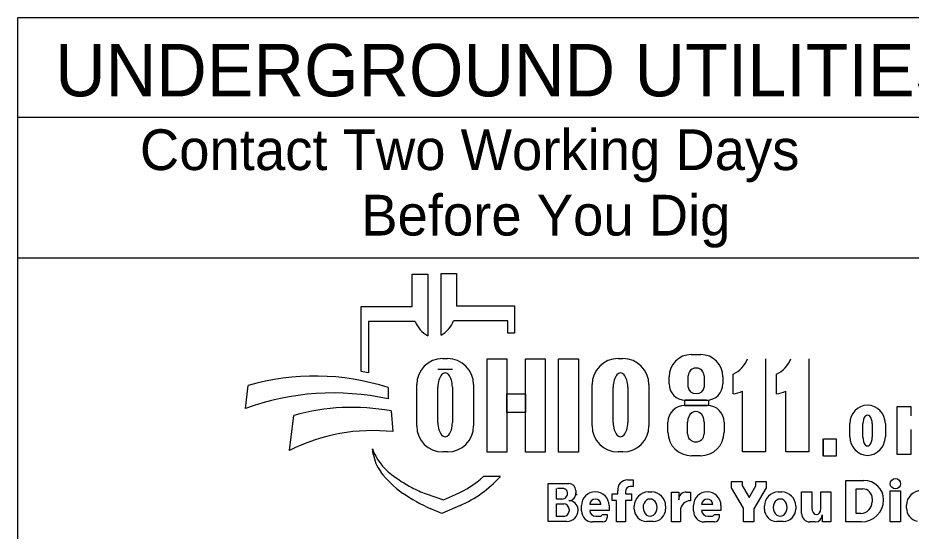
# Model space of a CAD drawing. Extents: x 0 to 39.3, y -3.9 to 22.
# Drawn here: x 3.271 to 6.342, y 1.353 to 3.117 of the extents above; entities that cross this region are included whole.
import ezdxf

# ---------------------------------------------------------------- set-up
doc = ezdxf.new("R2010")
doc.units = 0
doc.layers.add('SH_Data', color=7, linetype='Continuous')
doc.layers.add('SH_Text', color=7, linetype='Continuous')

msp = doc.modelspace()

# ---------------------------------------------------------------- linework, layer by layer
at = {"layer": 'SH_Data'}
for p, q in [((3.2706, 0.7793), (3.2706, 3.1168)), ((7.5206, 3.1168), (3.2706, 3.1168)), ((3.2706, 2.7753), (7.5206, 2.7753)), ((3.2706, 2.2919), (7.5206, 2.2919))]:
    msp.add_line(p, q, dxfattribs=at)
at = {"layer": 'SH_Text'}
for p, q in [((4.6267, 2.1248), (4.6267, 2.2363)), ((4.6267, 2.2363), (4.6803, 2.2363)), ((4.6803, 2.2363), (4.6803, 2.0243)), ((4.726, 2.0266), (4.726, 2.2387)), ((4.726, 2.2387), (4.7796, 2.2387)), ((4.7796, 2.2387), (4.7796, 2.1272)), ((4.4507, 1.901), (4.4507, 2.1248)), ((4.4507, 2.1248), (4.6267, 2.1248)), ((4.7796, 2.1272), (4.9789, 2.1272)), ((4.9789, 2.1272), (4.9789, 2.0333)), ((4.476, 2.0734), (4.476, 1.8965)), ((4.6371, 2.0734), (4.476, 2.0734)), ((4.9556, 2.0757), (4.7692, 2.0757)), ((4.9556, 2.0333), (4.9556, 2.0757)), ((4.9789, 2.0333), (4.9556, 2.0333)), ((4.7317, 1.9457), (4.7482, 1.9457)), ((5.3347, 1.9457), (5.3512, 1.9457)), ((5.5862, 1.9597), (5.619, 1.9597)), ((5.8418, 1.9452), (5.8418, 1.6252)), ((5.9906, 1.9452), (5.9906, 1.6252)), ((4.7649, 1.9086), (4.7151, 1.9086)), ((5.5099, 1.859), (5.5099, 1.8833)), ((5.5761, 1.8477), (5.5761, 1.887)), ((5.6302, 1.887), (5.6302, 1.8477)), ((5.6953, 1.8833), (5.6953, 1.859)), ((5.7302, 1.8245), (5.7302, 1.8927)), ((5.879, 1.8245), (5.879, 1.8927)), ((4.0534, 1.7746), (4.0627, 1.8528)), ((4.544, 1.8463), (4.544, 1.8075)), ((4.6422, 1.7142), (4.6422, 1.8562)), ((4.7151, 1.7256), (4.7151, 1.8479)), ((4.7649, 1.8479), (4.7649, 1.7256)), ((4.8377, 1.8562), (4.8377, 1.7142)), ((5.2452, 1.7142), (5.2452, 1.8562)), ((5.3181, 1.7256), (5.3181, 1.8479)), ((5.3679, 1.8479), (5.3679, 1.7256)), ((5.4407, 1.8562), (5.4407, 1.7142)), ((5.7625, 1.6252), (5.7625, 1.8339)), ((5.9114, 1.6252), (5.9114, 1.8339)), ((5.5641, 1.7847), (5.6414, 1.7847)), ((5.6393, 1.803), (5.5659, 1.803)), ((4.554, 1.7657), (4.5602, 1.6947)), ((6.3425, 1.7801), (6.2936, 1.7801)), ((6.2936, 1.7801), (6.2936, 1.6171)), ((6.3425, 1.7486), (6.3425, 1.7801)), ((4.2052, 1.6301), (4.2199, 1.7503)), ((5.5062, 1.6928), (5.5062, 1.7269)), ((5.5737, 1.6869), (5.5737, 1.7278)), ((5.6306, 1.7278), (5.6306, 1.6869)), ((5.6993, 1.7269), (5.6993, 1.6928)), ((6.1316, 1.677), (6.1316, 1.7223)), ((6.1766, 1.6762), (6.1766, 1.7223)), ((6.2088, 1.7223), (6.2088, 1.6762)), ((6.2538, 1.7223), (6.2538, 1.677)), ((6.3425, 1.6171), (6.3425, 1.7024)), ((6.0387, 1.6702), (6.0387, 1.6102)), ((4.4929, 1.6172), (4.4898, 1.6351)), ((4.7482, 1.6247), (4.7317, 1.6247)), ((5.3512, 1.6247), (5.3347, 1.6247)), ((5.6184, 1.6119), (5.5872, 1.6119)), ((5.8418, 1.6252), (5.7625, 1.6252)), ((5.9906, 1.6252), (5.9114, 1.6252)), ((6.2936, 1.6171), (6.3425, 1.6171)), ((4.8732, 1.5413), (4.9306, 1.5413)), ((5.0945, 1.3856), (5.0945, 1.5163)), ((5.0945, 1.5163), (5.1656, 1.5163)), ((5.367, 1.5291), (5.3865, 1.5291)), ((5.3865, 1.5056), (5.3764, 1.5056)), ((5.3865, 1.5291), (5.3865, 1.5061)), ((5.725, 1.5235), (5.7609, 1.5235)), ((5.725, 1.502), (5.725, 1.5235)), ((5.7609, 1.5235), (5.7609, 1.5099)), ((5.7609, 1.5099), (5.785, 1.4685)), ((5.785, 1.4685), (5.8082, 1.5084)), ((5.8082, 1.5084), (5.8082, 1.5235)), ((5.8082, 1.5235), (5.844, 1.5235)), ((5.844, 1.5235), (5.844, 1.502)), ((6.1175, 1.5271), (6.1798, 1.5271)), ((6.1175, 1.3844), (6.1175, 1.5271)), ((4.6747, 1.481), (4.7342, 1.4605)), ((4.7342, 1.4605), (4.7752, 1.4783)), ((5.1224, 1.4628), (5.1224, 1.4998)), ((5.1476, 1.4998), (5.1264, 1.4998)), ((5.1894, 1.4926), (5.1894, 1.4847)), ((5.3144, 1.4577), (5.3144, 1.4807)), ((5.3144, 1.4807), (5.3338, 1.4807)), ((5.3338, 1.4807), (5.3338, 1.4912)), ((5.3599, 1.4892), (5.3599, 1.4807)), ((5.3599, 1.4807), (5.3814, 1.4807)), ((5.3814, 1.4807), (5.3814, 1.4577)), ((5.4383, 1.4873), (5.4504, 1.4873)), ((5.5185, 1.3844), (5.5185, 1.4871)), ((5.5185, 1.4871), (5.5431, 1.4871)), ((5.5431, 1.4871), (5.5431, 1.4602)), ((5.5703, 1.4871), (5.5842, 1.4871)), ((5.5842, 1.4871), (5.5842, 1.4574)), ((5.7663, 1.4311), (5.725, 1.502)), ((5.844, 1.502), (5.8019, 1.4297)), ((5.8857, 1.4873), (5.8978, 1.4873)), ((5.9658, 1.4873), (6.0006, 1.4873)), ((5.9658, 1.4128), (5.9658, 1.4873)), ((6.0006, 1.4873), (6.0006, 1.432)), ((6.032, 1.4303), (6.032, 1.4873)), ((6.032, 1.4873), (6.0667, 1.4873)), ((6.0667, 1.4873), (6.0667, 1.3844)), ((6.1535, 1.4138), (6.1535, 1.4978)), ((6.1535, 1.4978), (6.1759, 1.4978)), ((6.2701, 1.4915), (6.3057, 1.4915)), ((6.2701, 1.3844), (6.2701, 1.4915)), ((6.3057, 1.4915), (6.3057, 1.3844)), ((5.1418, 1.4628), (5.1224, 1.4628)), ((5.1224, 1.4034), (5.1224, 1.4463)), ((5.1224, 1.4463), (5.148, 1.4463)), ((5.2756, 1.4448), (5.2371, 1.4448)), ((5.3294, 1.4577), (5.3144, 1.4577)), ((5.3294, 1.3844), (5.3294, 1.4577)), ((5.3814, 1.4577), (5.3599, 1.4577)), ((5.3599, 1.4577), (5.3599, 1.3844)), ((5.6605, 1.4448), (5.622, 1.4448)), ((6.2086, 1.4652), (6.2086, 1.4533)), ((4.7281, 1.4135), (4.6908, 1.4299)), ((4.7914, 1.4409), (4.7281, 1.4135)), ((5.1661, 1.4282), (5.1661, 1.4218)), ((5.1974, 1.4253), (5.1974, 1.4249)), ((5.209, 1.4224), (5.209, 1.4408)), ((5.3035, 1.4231), (5.2371, 1.4231)), ((5.3035, 1.4408), (5.3035, 1.4231)), ((5.3904, 1.4287), (5.3904, 1.4395)), ((5.4982, 1.4395), (5.4982, 1.4287)), ((5.549, 1.4225), (5.549, 1.3844)), ((5.5939, 1.4224), (5.5939, 1.4408)), ((5.6884, 1.4231), (5.622, 1.4231)), ((5.6884, 1.4408), (5.6884, 1.4231)), ((5.7663, 1.3844), (5.7663, 1.4311)), ((5.8019, 1.4297), (5.8019, 1.3844)), ((5.8379, 1.4287), (5.8379, 1.4395)), ((5.9456, 1.4395), (5.9456, 1.4287)), ((6.1691, 1.4138), (6.1535, 1.4138)), ((6.3266, 1.4318), (6.3266, 1.4419)), ((5.1581, 1.3856), (5.0945, 1.3856)), ((5.1477, 1.4034), (5.1224, 1.4034)), ((5.2824, 1.3844), (5.247, 1.3844)), ((5.258, 1.4039), (5.2722, 1.4039)), ((5.2807, 1.4094), (5.2976, 1.4094)), ((5.2976, 1.4094), (5.2976, 1.3996)), ((5.3599, 1.3844), (5.3294, 1.3844)), ((5.4554, 1.3859), (5.4332, 1.3859)), ((5.549, 1.3844), (5.5185, 1.3844)), ((5.6673, 1.3844), (5.6319, 1.3844)), ((5.643, 1.4039), (5.6571, 1.4039)), ((5.6656, 1.4094), (5.6825, 1.4094)), ((5.6825, 1.4094), (5.6825, 1.3996)), ((5.8019, 1.3844), (5.7663, 1.3844)), ((5.9028, 1.3859), (5.8806, 1.3859)), ((6.013, 1.3844), (5.9942, 1.3844)), ((6.0371, 1.3844), (6.0371, 1.4084)), ((6.0667, 1.3844), (6.0371, 1.3844)), ((6.1711, 1.3844), (6.1175, 1.3844)), ((6.3057, 1.3844), (6.2701, 1.3844))]:
    msp.add_line(p, q, dxfattribs=at)
for points in [[(4.8841, 1.9446), (4.9521, 1.9446), (4.9521, 1.6246), (4.8841, 1.6246)], [(5.0162, 1.9446), (5.0842, 1.9446), (5.0842, 1.6246), (5.0162, 1.6246)], [(5.1296, 1.9446), (5.1983, 1.9446), (5.1983, 1.6246), (5.1296, 1.6246)], [(4.9521, 1.8247), (5.0162, 1.8247), (5.0162, 1.7607), (4.9521, 1.7607)], [(5.5638, 1.8031), (5.6455, 1.8031), (5.6455, 1.7846), (5.5638, 1.7846)], [(6.0411, 1.6702), (6.0852, 1.6702), (6.0852, 1.6102), (6.0411, 1.6102)]]:
    msp.add_lwpolyline(points, close=True, dxfattribs=at)
msp.add_circle((6.2883, 1.5158), 0.0177, dxfattribs=at)
for centre, radius, start, end in [((4.7284, 2.1102), 0.0985, 201.9296, 240.7469), ((4.6779, 2.1125), 0.0985, 299.2531, 338.0704), ((4.7317, 1.8562), 0.0895, 90, 180), ((4.7482, 1.8562), 0.0895, 0, 90), ((5.3347, 1.8562), 0.0895, 90, 180), ((5.3512, 1.8562), 0.0895, 0, 90), ((5.5862, 1.8833), 0.0763, 90, 180), ((5.619, 1.8833), 0.0763, 0, 90), ((5.6962, 1.9744), 0.0885, 292.5572, 340.7355), ((5.8451, 1.9744), 0.0885, 292.5572, 340.7355), ((4.2928, 1.0667), 0.8191, 72.1402, 106.3144), ((4.3226, 1.092), 0.8191, 79.2074, 81.0007), ((5.5659, 1.859), 0.056, 180, 270), ((5.6393, 1.859), 0.056, 270, 0), ((4.3559, 0.9356), 0.8919, 77.8238, 109.8274), ((5.7222, 1.9126), 0.0885, 275.1733, 297.0931), ((5.8711, 1.9126), 0.0885, 275.1733, 297.0931), ((5.5641, 1.7269), 0.0579, 90, 180), ((5.6414, 1.7269), 0.0579, 0, 90), ((6.1956, 1.7223), 0.064, 92.5886, 180), ((6.1898, 1.7223), 0.064, 0, 87.4114), ((4.4198, 1.0459), 0.7322, 79.44, 105.8467), ((4.4918, 1.0627), 0.6357, 83.8248, 116.8021), ((4.7317, 1.7142), 0.0895, 180, 270), ((4.7482, 1.7142), 0.0895, 270, 0), ((5.3347, 1.7142), 0.0895, 180, 270), ((5.3512, 1.7142), 0.0895, 270, 0), ((5.5872, 1.6928), 0.081, 180, 270), ((5.6184, 1.6928), 0.081, 270, 0), ((6.1956, 1.677), 0.064, 180, 267.4114), ((6.1898, 1.677), 0.064, 272.5886, 0), ((4.6772, 1.7072), 0.2008, 201.0457, 232.5314), ((4.6342, 1.6413), 0.1433, 189.6817, 216.0884), ((4.7678, 1.7388), 0.3088, 216.0884, 235.7167), ((4.8697, 1.9585), 0.5173, 232.5314, 241.794), ((4.6318, 1.8088), 0.3602, 293.4582, 312.0712), ((4.6318, 1.8088), 0.401, 293.4582, 317.8286), ((5.1656, 1.4926), 0.0238, 0, 90), ((5.367, 1.4956), 0.0335, 90, 187.5187), ((5.3764, 1.4892), 0.0165, 90, 180), ((6.1798, 1.4589), 0.0682, 0.9944, 90), ((4.9344, 1.983), 0.6044, 235.7167, 246.2325), ((4.7846, 1.7996), 0.3371, 241.794, 250.9821), ((5.1418, 1.4816), 0.0187, 270, 2.0582), ((5.1437, 1.4829), 0.0169, 357.8325, 90), ((5.1652, 1.4818), 0.0243, 270, 6.6529), ((5.1758, 1.4804), 0.0175, 347.4023, 0), ((5.2563, 1.4408), 0.0473, 0, 180), ((5.4383, 1.4395), 0.0478, 90, 180), ((5.4504, 1.4395), 0.0478, 0, 90), ((5.5699, 1.4602), 0.0269, 89.2449, 180), ((5.6412, 1.4408), 0.0473, 0, 180), ((5.8857, 1.4395), 0.0478, 90, 180), ((5.8978, 1.4395), 0.0478, 0, 90), ((6.1759, 1.4652), 0.0327, 0, 90), ((6.3765, 1.4419), 0.0499, 89.0934, 180), ((5.148, 1.4282), 0.0181, 0, 90), ((5.1653, 1.4254), 0.0321, 4.0748, 90), ((5.2563, 1.4438), 0.0193, 2.9632, 177.0368), ((5.5839, 1.4225), 0.0349, 89.6033, 180), ((5.6412, 1.4438), 0.0193, 2.9632, 177.0368), ((6.1691, 1.4533), 0.0395, 270, 0), ((6.1711, 1.4613), 0.0769, 270, 359.0635), ((5.1477, 1.4218), 0.0184, 270, 0), ((5.1581, 1.4249), 0.0393, 270, 0), ((5.1645, 1.4253), 0.033, 0, 11.7502), ((5.247, 1.4224), 0.038, 180, 270), ((5.258, 1.4249), 0.021, 184.827, 270), ((5.4332, 1.4287), 0.0428, 180, 270), ((5.4554, 1.4287), 0.0428, 270, 0), ((5.6319, 1.4224), 0.038, 180, 270), ((5.643, 1.4249), 0.021, 184.827, 270), ((5.8806, 1.4287), 0.0428, 180, 270), ((5.9028, 1.4287), 0.0428, 270, 0), ((6.3723, 1.4318), 0.0457, 180, 258.2203), ((5.2722, 1.4133), 0.00938, 270, 335.9979), ((5.2824, 1.3996), 0.0152, 270, 0), ((5.6571, 1.4133), 0.00938, 270, 335.9979), ((5.6673, 1.3996), 0.0152, 270, 0), ((5.9942, 1.4128), 0.0284, 180, 270), ((6.013, 1.4084), 0.024, 270, 0)]:
    msp.add_arc(centre, radius, start, end, dxfattribs=at)
for centre, major_axis, ratio, start_param, end_param in [((5.6032, 1.887), (0.0271, 0), 0.969373, 0, 3.141593), ((4.74, 1.8479), (0, 0.0484), 0.514403, 4.712389, 7.853982), ((5.343, 1.8479), (0, 0.0484), 0.514403, 4.712389, 7.853982), ((5.6032, 1.8477), (0.0271, 0), 0.818453, 3.141593, 6.283185), ((5.6021, 1.7278), (0, 0.0358), 0.794529, 4.712389, 7.853982), ((6.1927, 1.7223), (0, 0.0291), 0.553236, 4.712389, 7.853982), ((4.74, 1.7256), (0, 0.0484), 0.514403, 1.570796, 4.712389), ((5.343, 1.7256), (0, 0.0484), 0.514403, 1.570796, 4.712389), ((5.6021, 1.6869), (0.0284, 0), 0.959837, 3.141593, 6.283185), ((6.1927, 1.6762), (0, 0.0308), 0.522014, 1.570796, 4.712389), ((5.4448, 1.4341), (0, 0.029), 0.832186, 4.712389, 7.853982), ((5.8922, 1.4341), (0, 0.029), 0.832186, 4.712389, 7.853982), ((5.4448, 1.4341), (0, 0.0302), 0.797287, 1.570796, 4.712389), ((5.8922, 1.4341), (0, 0.0302), 0.797287, 1.570796, 4.712389), ((6.0163, 1.4327), (-0.0011, 0.0231), 0.679042, 1.570796, 4.575961)]:
    msp.add_ellipse(centre, major_axis=major_axis, ratio=ratio, start_param=start_param, end_param=end_param, dxfattribs=at)

# ---------------------------------------------------------------- texts
for s, height, p in [('UNDERGROUND UTILITIES', 0.18, (3.3988, 2.8472)), ('Contact Two Working Days', 0.14, (3.6903, 2.5937)), ('Before You Dig', 0.14, (4.4515, 2.3687))]:
    msp.add_text(s, height=height, dxfattribs=at).set_placement(p)

doc.saveas('drawing.dxf')
